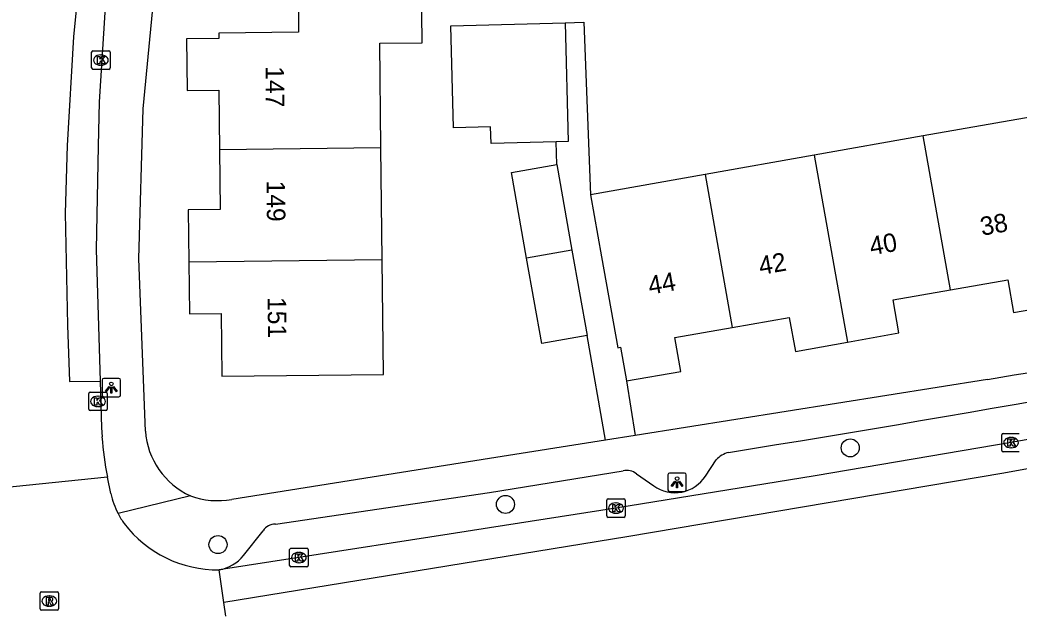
# Model space of a CAD drawing. Extents: x 159222 to 160346, y 381249 to 382166.
# Drawn here: x 159474.6 to 159528.7, y 381310.7 to 381343 of the extents above; entities that cross this region are included whole.
import ezdxf

# ---------------------------------------------------------------- set-up
doc = ezdxf.new("R2010")
doc.units = 0
for name, color, linetype in [('IMGEO_Boom', 7, 'Continuous'), ('IMGEO_Kolk', 7, 'Continuous'), ('IMGEO_Lichtpunt', 7, 'Continuous'), ('IMGEO_Pand', 7, 'Continuous'), ('IMGEO_Pand_nummerreeks', 7, 'Continuous'), ('IMGEO_Rijbaan_lokaal_gesloten', 7, 'Continuous'), ('IMGEO_Rioolput', 7, 'Continuous'), ('IMGEO_Voetpad_open', 7, 'Continuous')]:
    doc.layers.add(name, color=color, linetype=linetype)

msp = doc.modelspace()

# ---------------------------------------------------------------- linework, layer by layer
at = {"layer": 'IMGEO_Boom'}
for centre in [(159519.548, 381319.844), (159500.873, 381316.773), (159485.298, 381314.598)]:
    msp.add_circle(centre, 0.489, dxfattribs=at)
at = {"layer": 'IMGEO_Kolk'}
for p, q in [((159478.45, 381340.44), (159478.45, 381341.292)), ((159478.525, 381341.366), (159479.377, 381341.366)), ((159478.938, 381341.146), (159478.963, 381341.146)), ((159479.451, 381341.292), (159479.451, 381340.44)), ((159479.377, 381340.366), (159478.525, 381340.366)), ((159478.961, 381340.586), (159478.936, 381340.586)), ((159478.292, 381321.936), (159478.292, 381322.788)), ((159478.367, 381322.862), (159479.219, 381322.862)), ((159478.78, 381322.642), (159478.805, 381322.642)), ((159479.293, 381322.788), (159479.293, 381321.936)), ((159478.803, 381322.082), (159478.778, 381322.082)), ((159479.219, 381321.862), (159478.367, 381321.862)), ((159527.768, 381319.7), (159527.768, 381320.552)), ((159527.843, 381320.626), (159528.695, 381320.626)), ((159528.256, 381320.406), (159528.281, 381320.406)), ((159528.279, 381319.846), (159528.254, 381319.846)), ((159528.695, 381319.626), (159527.843, 381319.626)), ((159506.435, 381317.075), (159507.287, 381317.075)), ((159506.36, 381316.149), (159506.36, 381317.001)), ((159506.848, 381316.855), (159506.873, 381316.855)), ((159507.361, 381317.001), (159507.361, 381316.149)), ((159507.287, 381316.075), (159506.435, 381316.075)), ((159506.871, 381316.295), (159506.846, 381316.295)), ((159489.252, 381314.397), (159490.104, 381314.397)), ((159489.177, 381313.471), (159489.177, 381314.323)), ((159489.665, 381314.177), (159489.69, 381314.177)), ((159490.178, 381314.323), (159490.178, 381313.471)), ((159490.104, 381313.397), (159489.252, 381313.397)), ((159489.688, 381313.617), (159489.663, 381313.617))]:
    msp.add_line(p, q, dxfattribs=at)
for points in [[(159478.45, 381340.44), (159478.45, 381341.292)], [(159478.525, 381341.366), (159479.377, 381341.366)], [(159478.771, 381341.066), (159478.894, 381341.066), (159478.894, 381340.915), (159479.024, 381341.066), (159479.188, 381341.066), (159479.042, 381340.915), (159479.195, 381340.666), (159479.043, 381340.666), (159478.958, 381340.83), (159478.894, 381340.763), (159478.894, 381340.666), (159478.771, 381340.666), (159478.771, 381341.066)], [(159479.451, 381341.292), (159479.451, 381340.44)], [(159479.377, 381340.366), (159478.525, 381340.366)], [(159478.292, 381321.936), (159478.292, 381322.788)], [(159478.367, 381322.862), (159479.219, 381322.862)], [(159478.613, 381322.562), (159478.736, 381322.562), (159478.736, 381322.411), (159478.866, 381322.562), (159479.03, 381322.562), (159478.884, 381322.411), (159479.037, 381322.162), (159478.885, 381322.162), (159478.8, 381322.326), (159478.736, 381322.259), (159478.736, 381322.162), (159478.613, 381322.162), (159478.613, 381322.562)], [(159479.293, 381322.788), (159479.293, 381321.936)], [(159479.219, 381321.862), (159478.367, 381321.862)], [(159527.768, 381319.7), (159527.768, 381320.552)], [(159527.843, 381320.626), (159528.695, 381320.626)], [(159528.089, 381320.326), (159528.212, 381320.326), (159528.212, 381320.175), (159528.342, 381320.326), (159528.506, 381320.326), (159528.36, 381320.175), (159528.513, 381319.926), (159528.361, 381319.926), (159528.276, 381320.09), (159528.212, 381320.023), (159528.212, 381319.926), (159528.089, 381319.926), (159528.089, 381320.326)], [(159528.695, 381319.626), (159527.843, 381319.626)], [(159506.435, 381317.075), (159507.287, 381317.075)], [(159506.36, 381316.149), (159506.36, 381317.001)], [(159506.681, 381316.775), (159506.804, 381316.775), (159506.804, 381316.624), (159506.934, 381316.775), (159507.098, 381316.775), (159506.952, 381316.624), (159507.105, 381316.375), (159506.953, 381316.375), (159506.868, 381316.539), (159506.804, 381316.472), (159506.804, 381316.375), (159506.681, 381316.375), (159506.681, 381316.775)], [(159507.361, 381317.001), (159507.361, 381316.149)], [(159507.287, 381316.075), (159506.435, 381316.075)], [(159489.252, 381314.397), (159490.104, 381314.397)], [(159489.177, 381313.471), (159489.177, 381314.323)], [(159489.498, 381314.097), (159489.621, 381314.097), (159489.621, 381313.946), (159489.751, 381314.097), (159489.915, 381314.097), (159489.769, 381313.946), (159489.922, 381313.697), (159489.77, 381313.697), (159489.685, 381313.861), (159489.621, 381313.794), (159489.621, 381313.697), (159489.498, 381313.697), (159489.498, 381314.097)], [(159490.178, 381314.323), (159490.178, 381313.471)], [(159490.104, 381313.397), (159489.252, 381313.397)]]:
    msp.add_lwpolyline(points, dxfattribs=at)
for centre, start, end in [((159478.527, 381341.29), 91.552, 178.448), ((159478.527, 381341.29), 91.552, 178.448), ((159479.375, 381341.29), 1.552, 88.448), ((159479.375, 381341.29), 1.552, 88.448), ((159478.527, 381340.442), 181.552, 268.448), ((159478.527, 381340.442), 181.552, 268.448), ((159479.375, 381340.442), 271.552, 358.448), ((159479.375, 381340.442), 271.552, 358.448), ((159478.369, 381322.786), 91.552, 178.448), ((159478.369, 381322.786), 91.552, 178.448), ((159479.217, 381322.786), 1.552, 88.448), ((159479.217, 381322.786), 1.552, 88.448), ((159478.369, 381321.938), 181.552, 268.448), ((159478.369, 381321.938), 181.552, 268.448), ((159479.217, 381321.938), 271.552, 358.448), ((159479.217, 381321.938), 271.552, 358.448), ((159527.845, 381320.55), 91.552, 178.448), ((159527.845, 381320.55), 91.552, 178.448), ((159527.845, 381319.702), 181.552, 268.448), ((159527.845, 381319.702), 181.552, 268.448), ((159506.437, 381316.999), 91.552, 178.448), ((159506.437, 381316.999), 91.552, 178.448), ((159507.285, 381316.999), 1.552, 88.448), ((159507.285, 381316.999), 1.552, 88.448), ((159506.437, 381316.151), 181.552, 268.448), ((159506.437, 381316.151), 181.552, 268.448), ((159507.285, 381316.151), 271.552, 358.448), ((159507.285, 381316.151), 271.552, 358.448), ((159489.254, 381314.321), 91.552, 178.448), ((159489.254, 381314.321), 91.552, 178.448), ((159490.102, 381314.321), 1.552, 88.448), ((159490.102, 381314.321), 1.552, 88.448), ((159489.254, 381313.473), 181.552, 268.448), ((159489.254, 381313.473), 181.552, 268.448), ((159490.102, 381313.473), 271.552, 358.448), ((159490.102, 381313.473), 271.552, 358.448)]:
    msp.add_arc(centre, 0.0765, start, end, dxfattribs=at)
for centre, major_axis, ratio, start_param, end_param in [((159478.937, 381340.866), (-0.387, 0.002), 0.722429, 4.712389, 7.853982), ((159478.962, 381340.866), (-0.39, 0.002), 0.717154, 1.570796, 4.712389), ((159478.779, 381322.362), (-0.387, 0.002), 0.722429, 4.712389, 7.853982), ((159478.804, 381322.362), (-0.39, 0.002), 0.717154, 1.570796, 4.712389), ((159528.255, 381320.126), (-0.387, 0.002), 0.722429, 4.712389, 7.853982), ((159528.28, 381320.126), (-0.39, 0.002), 0.717154, 1.570796, 4.712389), ((159506.847, 381316.575), (-0.387, 0.002), 0.722429, 4.712389, 7.853982), ((159506.872, 381316.575), (-0.39, 0.002), 0.717154, 1.570796, 4.712389), ((159489.664, 381313.897), (-0.387, 0.002), 0.722429, 4.712389, 7.853982), ((159489.689, 381313.897), (-0.39, 0.002), 0.717154, 1.570796, 4.712389)]:
    msp.add_ellipse(centre, major_axis=major_axis, ratio=ratio, start_param=start_param, end_param=end_param, dxfattribs=at)
at = {"layer": 'IMGEO_Lichtpunt'}
for p, q in [((159479.921, 381323.607), (159479.113, 381323.607)), ((159479.921, 381323.607), (159479.113, 381323.607)), ((159479.019, 381323.512), (159479.019, 381322.705)), ((159479.019, 381323.512), (159479.019, 381322.705)), ((159480.015, 381322.705), (159480.015, 381323.512)), ((159480.015, 381322.705), (159480.015, 381323.512)), ((159479.113, 381322.611), (159479.921, 381322.611)), ((159479.113, 381322.611), (159479.921, 381322.611)), ((159509.67, 381318.381), (159509.67, 381317.574)), ((159509.67, 381318.381), (159509.67, 381317.574)), ((159510.572, 381318.476), (159509.764, 381318.476)), ((159510.572, 381318.476), (159509.764, 381318.476)), ((159510.666, 381317.574), (159510.666, 381318.381)), ((159510.666, 381317.574), (159510.666, 381318.381)), ((159509.764, 381317.48), (159510.572, 381317.48)), ((159509.764, 381317.48), (159510.572, 381317.48))]:
    msp.add_line(p, q, dxfattribs=at)
for points in [[(159479.393, 381323.176), (159479.432, 381323.148), (159479.244, 381322.886), (159479.206, 381322.913), (159479.393, 381323.176)], [(159479.495, 381323.128), (159479.542, 381323.128), (159479.542, 381322.806), (159479.495, 381322.806), (159479.495, 381323.128)], [(159479.605, 381323.148), (159479.643, 381323.175), (159479.83, 381322.913), (159479.791, 381322.885), (159479.605, 381323.148)], [(159510.044, 381318.045), (159510.083, 381318.017), (159509.895, 381317.755), (159509.857, 381317.782), (159510.044, 381318.045)], [(159510.146, 381317.997), (159510.193, 381317.997), (159510.193, 381317.675), (159510.146, 381317.675), (159510.146, 381317.997)], [(159510.256, 381318.017), (159510.294, 381318.044), (159510.481, 381317.782), (159510.442, 381317.754), (159510.256, 381318.017)]]:
    msp.add_lwpolyline(points, dxfattribs=at)
for centre in [(159479.518, 381323.31), (159510.169, 381318.179)]:
    msp.add_circle(centre, 0.0994, dxfattribs=at)
for centre, start, end in [((159479.113, 381323.512), 90, 180), ((159479.113, 381323.512), 90, 180), ((159479.921, 381323.512), 0, 90), ((159479.921, 381323.512), 0, 90), ((159479.113, 381322.705), 180, 270), ((159479.113, 381322.705), 180, 270), ((159479.921, 381322.705), 270, 0), ((159479.921, 381322.705), 270, 360), ((159509.764, 381318.381), 90, 180), ((159509.764, 381318.381), 90, 180), ((159510.572, 381318.381), 0, 90), ((159510.572, 381318.381), 0, 90), ((159509.764, 381317.574), 180, 270), ((159509.764, 381317.574), 180, 270), ((159510.572, 381317.574), 270, 0), ((159510.572, 381317.574), 270, 360)]:
    msp.add_arc(centre, 0.0946, start, end, dxfattribs=at)
at = {"layer": 'IMGEO_Pand'}
for points in [[(159489.636, 381344.936), (159489.666, 381342.373), (159485.336, 381342.323), (159485.339, 381342.04), (159483.59, 381342.019), (159483.623, 381339.213), (159485.347, 381339.233), (159485.385, 381335.998)], [(159494.124, 381336.106), (159494.057, 381341.779), (159496.367, 381341.806), (159496.329, 381345.015)], [(159503.619, 381336.433), (159500.089, 381336.34), (159500.065, 381337.248), (159498.065, 381337.195), (159497.919, 381342.73), (159504.103, 381342.893)], [(159504.103, 381342.893), (159504.273, 381336.45), (159503.619, 381336.433)], [(159529.416, 381337.798), (159523.508, 381336.753)], [(159523.508, 381336.753), (159517.6, 381335.707)], [(159524.986, 381328.414), (159523.508, 381336.753)], [(159485.385, 381335.998), (159485.423, 381332.761), (159483.687, 381332.74), (159483.72, 381329.922)], [(159494.124, 381336.106), (159485.385, 381335.998)], [(159494.195, 381330.053), (159494.124, 381336.106)], [(159517.6, 381335.707), (159511.691, 381334.662)], [(159517.6, 381335.707), (159519.395, 381325.574)], [(159502.02, 381330.131), (159501.2, 381334.764), (159503.651, 381335.198)], [(159503.651, 381335.198), (159504.471, 381330.566)], [(159511.691, 381334.662), (159505.483, 381333.564)], [(159511.691, 381334.662), (159513.161, 381326.37)], [(159505.483, 381333.564), (159506.08, 381330.199), (159506.951, 381325.275), (159507.103, 381325.302), (159507.427, 381323.473)], [(159483.72, 381329.922), (159494.195, 381330.053)], [(159483.72, 381329.922), (159483.753, 381327.107), (159485.466, 381327.127), (159485.506, 381323.724), (159494.268, 381323.826), (159494.195, 381330.053)], [(159504.471, 381330.566), (159502.02, 381330.131)], [(159505.29, 381325.94), (159502.838, 381325.506), (159502.02, 381330.131)], [(159504.471, 381330.566), (159505.29, 381325.94)], [(159524.986, 381328.414), (159528.085, 381328.962), (159528.401, 381327.175), (159531.211, 381327.673)], [(159519.395, 381325.574), (159522.19, 381326.079), (159521.874, 381327.863), (159524.986, 381328.414)], [(159513.161, 381326.37), (159516.251, 381326.916), (159516.579, 381325.066), (159519.395, 381325.574)], [(159507.427, 381323.473), (159510.371, 381323.987), (159510.047, 381325.819), (159513.161, 381326.37)]]:
    msp.add_lwpolyline(points, dxfattribs=at)
at = {"layer": 'IMGEO_Rijbaan_lokaal_gesloten'}
for points in [[(159484.736, 381371.983), (159483.742, 381369.563), (159481.227, 381362.496), (159478.993, 381353.6), (159477.879, 381346.315), (159477.465, 381342.127), (159477.117, 381336.237), (159477.01, 381332.571), (159477.146, 381326.501), (159477.246, 381323.444), (159478.906, 381323.459)], [(159684.646, 381361.669), (159679.743, 381360.022), (159637.283, 381346.273), (159608.414, 381337.133), (159596.59, 381333.677), (159580.773, 381329.452), (159562.269, 381325.074), (159545.992, 381321.771), (159527.872, 381318.468), (159507.449, 381315.012), (159485.62, 381311.465)], [(159569.033, 381328.32), (159551.002, 381324.301), (159539.279, 381322.108), (159528.265, 381320.125), (159517.643, 381318.332), (159506.857, 381316.574), (159500, 381315.498), (159497.817, 381315.155), (159489.674, 381313.896), (159485.358, 381313.226)], [(159478.906, 381323.459), (159478.979, 381320.928), (159479.013, 381320.439)], [(159479.304, 381318.25), (159471.367, 381317.436)], [(159479.497, 381317.365), (159479.304, 381318.25)], [(159485.62, 381311.465), (159485.358, 381313.226)], [(159485.73, 381310.724), (159485.62, 381311.465)]]:
    msp.add_lwpolyline(points, dxfattribs=at)
for centre, radius, start, end in [((159497.593, 381321.795), 18.63, 184.1746, 190.9701), ((159483.586, 381318.195), 4.172, 191.4707, 207.3487), ((159483.602, 381318.22), 4.198, 207.5611, 216.2), ((159485.286, 381319.597), 6.371, 217.2413, 270.6489)]:
    msp.add_arc(centre, radius, start, end, dxfattribs=at)
at = {"layer": 'IMGEO_Rioolput'}
for p, q in [((159475.655, 381311.111), (159475.655, 381311.963)), ((159475.73, 381312.037), (159476.582, 381312.037)), ((159476.143, 381311.817), (159476.168, 381311.817)), ((159476.656, 381311.963), (159476.656, 381311.111)), ((159476.166, 381311.257), (159476.141, 381311.257)), ((159476.582, 381311.037), (159475.73, 381311.037))]:
    msp.add_line(p, q, dxfattribs=at)
for points in [[(159475.655, 381311.111), (159475.655, 381311.963)], [(159475.73, 381312.037), (159476.582, 381312.037)], [(159476.244, 381311.735), (159475.992, 381311.737), (159475.992, 381311.337)], [(159476.17, 381311.656), (159476.116, 381311.656), (159476.116, 381311.575)], [(159476.656, 381311.963), (159476.656, 381311.111)], [(159475.992, 381311.337), (159476.116, 381311.337), (159476.116, 381311.499), (159476.127, 381311.499)], [(159476.116, 381311.575), (159476.168, 381311.575)], [(159476.174, 381311.47), (159476.245, 381311.337), (159476.385, 381311.337), (159476.32, 381311.463)], [(159476.582, 381311.037), (159475.73, 381311.037)]]:
    msp.add_lwpolyline(points, dxfattribs=at)
for centre, radius, start, end in [((159475.732, 381311.961), 0.0765, 91.552, 178.448), ((159475.732, 381311.961), 0.0765, 91.552, 178.448), ((159476.176, 381311.56), 0.0964, 77.0061, 93.1865), ((159476.19, 381311.617), 0.0378, 276.6634, 79.6772), ((159476.243, 381311.625), 0.109, 350.3612, 89.416), ((159476.58, 381311.961), 0.0765, 1.552, 88.448), ((159476.58, 381311.961), 0.0765, 1.552, 88.448), ((159475.732, 381311.113), 0.0765, 181.552, 268.448), ((159475.732, 381311.113), 0.0765, 181.552, 268.448), ((159476.126, 381311.446), 0.0533, 26.0293, 88.6989), ((159476.152, 381311.764), 0.19, 274.7715, 282.9687), ((159476.241, 381311.625), 0.112, 277.5842, 350.9817), ((159476.225, 381311.41), 0.108, 29.5134, 73.7905), ((159476.58, 381311.113), 0.0765, 271.552, 358.448), ((159476.58, 381311.113), 0.0765, 271.552, 358.448)]:
    msp.add_arc(centre, radius, start, end, dxfattribs=at)
for centre, major_axis, ratio, start_param, end_param in [((159476.142, 381311.537), (-0.387, 0.002), 0.722429, 4.712389, 7.853982), ((159476.167, 381311.537), (-0.39, 0.002), 0.717154, 1.570796, 4.712389)]:
    msp.add_ellipse(centre, major_axis=major_axis, ratio=ratio, start_param=start_param, end_param=end_param, dxfattribs=at)
at = {"layer": 'IMGEO_Voetpad_open'}
for points in [[(159481.362, 381320.753), (159481.004, 381330.092), (159481.235, 381338.221), (159482.067, 381346.891)], [(159479.261, 381344.889), (159478.851, 381338.598), (159478.806, 381336.206), (159478.702, 381330.598), (159478.906, 381323.459)], [(159504.103, 381342.893), (159505.122, 381342.92), (159505.483, 381333.564)], [(159503.651, 381335.198), (159503.619, 381336.433)], [(159506.295, 381320.263), (159505.29, 381325.94)], [(159526.992, 381323.556), (159507.897, 381320.518)], [(159507.427, 381323.473), (159507.897, 381320.518)], [(159507.897, 381320.518), (159506.295, 381320.263)], [(159506.295, 381320.263), (159500, 381319.261), (159486.046, 381317.041)], [(159511.706, 381318.313), (159512.291, 381319.186)], [(159488.404, 381315.714), (159500, 381317.428), (159507.24, 381318.6)], [(159507.967, 381318.43), (159508.911, 381317.781)], [(159483.8, 381317.246), (159479.88, 381316.278)], [(159486.686, 381314.003), (159487.742, 381315.348)]]:
    msp.add_lwpolyline(points, dxfattribs=at)
for centre, radius, start, end in [((159449.394, 381798.877), 481.613, 279.27199, 282.05256), ((159337.024, 382414.608), 1109.053, 279.127488, 281.305182), ((159485.528, 381321.048), 4.177, 184.0547, 245.5579), ((159513.308, 381318.288), 1.357, 105.0885, 138.5492), ((159507.438, 381317.808), 0.816, 49.6258, 104.0513), ((159510.057, 381319.368), 1.958, 234.1681, 327.3855), ((159485.312, 381321.405), 4.426, 250.0228, 279.547), ((159488.409, 381314.923), 0.791, 90.3805, 147.4933), ((159484.971, 381315.411), 2.219, 280.0455, 320.6175)]:
    msp.add_arc(centre, radius, start, end, dxfattribs=at)

# ---------------------------------------------------------------- texts
at = {"layer": 'IMGEO_Pand_nummerreeks'}
for s, rotation, p in [('147', 270.5237, (159487.872, 381340.533)), ('149', 270.5237, (159487.929, 381334.333)), ('38', 10.0731, (159526.686, 381331.34)), ('40', 10.0731, (159520.69, 381330.275)), ('42', 10.0731, (159514.688, 381329.209)), ('44', 10.0731, (159508.695, 381328.144)), ('151', 270.5237, (159487.987, 381328.019))]:
    msp.add_text(s, height=1, rotation=rotation, dxfattribs=at).set_placement(p)

doc.saveas('drawing.dxf')
